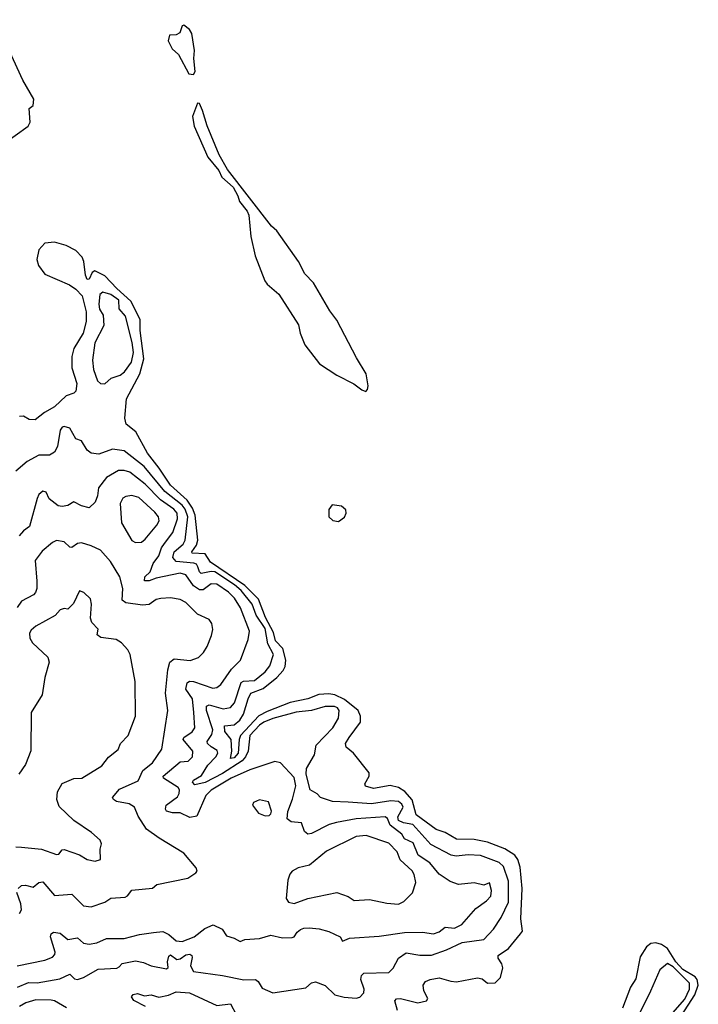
# Model space of a CAD drawing. Extents: x 1246230 to 1426786, y 660032 to 763141.
# Tile 484 of 566: x 1409155 to 1412665, y 707086 to 712175. Entities that reach past the tile are written whole.
import ezdxf

# ---------------------------------------------------------------- set-up
doc = ezdxf.new("R2010")
doc.units = 0

msp = doc.modelspace()

# ---------------------------------------------------------------- linework, layer by layer
at = {"layer": '0CON10XD'}
for points in [[(1409065, 711528), (1409199.4, 711625), (1409210, 711645), (1409204.1, 711715.9), (1409225, 711730.8), (1409229.2, 711765), (1409171.9, 711861.9), (1409027.4, 712175)], [(1410055, 711891.8), (1410062.6, 711907.4), (1410056, 711975), (1410059.4, 712015), (1410045, 712102.9), (1410033.3, 712125), (1410003.8, 712146.2), (1409996.4, 712143.6), (1409983, 712107), (1409965, 712097.5), (1409930, 712095), (1409924.1, 712065.9), (1409944.2, 712025), (1409976.7, 711995), (1410029.5, 711895), (1410055, 711891.8)], [(1410945, 710254.2), (1410955, 710263.8), (1410957.7, 710282.3), (1410946.9, 710345), (1410897.1, 710427.2), (1410795, 710622.8), (1410759.7, 710669.7), (1410674.8, 710815), (1410630.7, 710860.7), (1410597.3, 710925), (1410485, 711083.1), (1410458, 711108), (1410230.7, 711400.7), (1410187.3, 711477.3), (1410125.8, 711625.8), (1410101.4, 711705), (1410085, 711741.2), (1410075, 711743.3), (1410049.6, 711675), (1410057.5, 711625), (1410128.8, 711465), (1410185.8, 711395.8), (1410201.2, 711361.2), (1410258.8, 711308.8), (1410283.8, 711265), (1410292, 711235), (1410332, 711185), (1410340, 711165), (1410350, 711055), (1410373.2, 710955), (1410423.8, 710825), (1410435, 710807.9), (1410495, 710755.7), (1410597.2, 710597.2), (1410606.1, 710555), (1410629.3, 710495), (1410706.5, 710396.5), (1410795, 710338.2), (1410883.8, 710293.8), (1410925, 710261.5), (1410945, 710254.2)], [(1410517.7, 708812.3), (1410527.7, 708832.3), (1410532.6, 708865), (1410516, 708925), (1410478.1, 708965), (1410468.3, 709008.3), (1410426.1, 709085), (1410389.9, 709179.9), (1410320.3, 709250.3), (1410141.9, 709371.9), (1410115, 709413.7), (1410048.3, 709418.3), (1410045.3, 709425), (1410070.3, 709459.7), (1410077.6, 709485), (1410062.8, 709615), (1410049.8, 709649.8), (1410021.1, 709691.1), (1409935, 709769.2), (1409877.5, 709857.5), (1409815.7, 709935), (1409756.8, 710045), (1409705.3, 710085.3), (1409698.7, 710115), (1409707.1, 710215), (1409776.1, 710343.9), (1409797.1, 710422.9), (1409778.3, 710568.3), (1409778.1, 710625), (1409730.2, 710720.2), (1409657.3, 710785), (1409595, 710852), (1409543.3, 710876.7), (1409531.1, 710868.9), (1409515, 710833.3), (1409505, 710832.5), (1409495.5, 710855), (1409487.1, 710925), (1409478, 710948), (1409445, 710982), (1409395, 711008), (1409335.3, 711025.3), (1409285, 711020), (1409254.7, 710985.3), (1409244.7, 710935), (1409253.4, 710905), (1409285, 710859.8), (1409413.9, 710803.9), (1409445, 710782.9), (1409477.9, 710747.9), (1409498.9, 710665), (1409499, 710615), (1409483.6, 710555), (1409435, 710475.9), (1409425, 710434.2), (1409425.3, 710375.3), (1409450.8, 710295), (1409445, 710256), (1409434.9, 710245.1), (1409395, 710231.1), (1409335.2, 710174.8), (1409283.5, 710145), (1409235, 710106.7), (1409205, 710109), (1409175, 710126.8), (1409155, 710124.6)], [(1409595, 710293.4), (1409628.4, 710321.6), (1409675, 710338), (1409697.9, 710355), (1409732.9, 710405), (1409743.9, 710455), (1409736.5, 710506.5), (1409702.1, 710642.1), (1409670.4, 710680.5), (1409667.6, 710725), (1409627.2, 710755), (1409585, 710766.9), (1409570.5, 710755), (1409564.5, 710705), (1409568.3, 710678.3), (1409587.2, 710647.3), (1409590, 710595), (1409544.9, 710505.1), (1409531.8, 710415), (1409537.7, 710367.7), (1409558.2, 710308.2), (1409574.2, 710294.2), (1409595, 710293.4)], [(1409145, 707174.8), (1409200.6, 707199.4), (1409245, 707198.1), (1409362.4, 707217.6), (1409415, 707241.9), (1409438.6, 707218.5), (1409455, 707213.8), (1409485, 707224.1), (1409562, 707268), (1409657.4, 707272.6), (1409670.7, 707279.3), (1409685, 707298.1), (1409755, 707311.1), (1409795, 707302.7), (1409835, 707285.4), (1409915, 707270.5), (1409923.3, 707276.7), (1409919.6, 707305), (1409926.4, 707335), (1409935, 707341.8), (1409968.3, 707318.3), (1409985, 707321.5), (1410015, 707342), (1410035, 707345.9), (1410045, 707338.2), (1410047.4, 707327.4), (1410038.7, 707285), (1410055, 707255.4), (1410205, 707235.4), (1410315, 707212.7), (1410374.6, 707214.6), (1410389.4, 707205), (1410409.7, 707169.7), (1410465, 707145.8), (1410635, 707170.8), (1410665, 707197.1), (1410685, 707202.9), (1410735, 707183.1), (1410785, 707135.7), (1410833.1, 707123.1), (1410895, 707118.6), (1410915, 707124), (1410935.6, 707145), (1410936.2, 707165), (1410920, 707215), (1410923.9, 707235), (1410935, 707246.9), (1411065, 707250.5), (1411086.8, 707273.2), (1411115, 707325.6), (1411155, 707352.1), (1411225, 707339.5), (1411285, 707339.5), (1411362.8, 707367.2), (1411444.2, 707405.8), (1411555, 707421.3), (1411606.2, 707475), (1411646.2, 707535), (1411684.2, 707615), (1411682.7, 707722.7), (1411658.3, 707798.3), (1411635, 707818.5), (1411538.9, 707855), (1411475, 707858), (1411412.4, 707852.4), (1411386.8, 707856.8), (1411282.5, 707912.5), (1411189, 708015), (1411139.6, 708025), (1411115, 708037), (1411111.2, 708055), (1411138.6, 708105), (1411131.5, 708121.5), (1411115, 708133.8), (1411075, 708138), (1410975, 708121.7), (1410855, 708130.9), (1410773.7, 708133.7), (1410711.4, 708155), (1410694.5, 708174.5), (1410658.1, 708195), (1410636.2, 708275), (1410638.1, 708305), (1410680, 708375), (1410689.4, 708425), (1410774.6, 708515), (1410803.9, 708565), (1410808, 708605), (1410798.6, 708618.6), (1410784, 708626), (1410734.7, 708624.7), (1410665, 708604.8), (1410585, 708595.6), (1410465, 708563.6), (1410417.4, 708545), (1410395, 708529.7), (1410345.5, 708475), (1410336.8, 708395), (1410323.6, 708365), (1410305.2, 708344.8), (1410205, 708278.8), (1410115, 708232.3), (1410061.3, 708221.3), (1410049.6, 708235), (1410055, 708244.4), (1410095, 708269.2), (1410127.9, 708322.1), (1410169.7, 708365), (1410180.4, 708385), (1410177.4, 708397.4), (1410145, 708416.2), (1410127.4, 708435), (1410125.3, 708445), (1410148.5, 708481.5), (1410154.5, 708505), (1410120.9, 708605), (1410122, 708628), (1410135, 708634.7), (1410207.2, 708612.8), (1410245, 708620), (1410265.7, 708645), (1410300.3, 708749.7), (1410313.4, 708756.6), (1410369.8, 708760.2), (1410425.3, 708805), (1410449.3, 708835), (1410468, 708895), (1410439.1, 708949.1), (1410425, 709028.9), (1410377.9, 709097.8), (1410358.2, 709155), (1410300.5, 709225), (1410267.1, 709255), (1410165, 709321.4), (1410145, 709324), (1410093.6, 709313.6), (1410085, 709321.2), (1410077.5, 709347.5), (1410070.3, 709360.3), (1410056.8, 709366.8), (1409965.2, 709375.2), (1409947.4, 709395), (1409955.1, 709424.9), (1410000.5, 709465), (1410012, 709485), (1410024.2, 709605), (1410011.9, 709645), (1409995, 709665.6), (1409906.4, 709736.4), (1409799.5, 709865), (1409695, 709946.6), (1409635.4, 709954.6), (1409565, 709930), (1409525.4, 709935.4), (1409505, 709950), (1409475, 709998.8), (1409445, 710008), (1409415, 710064.3), (1409385, 710073.1), (1409375, 710069.2), (1409365, 710053.8), (1409351.1, 709968.9), (1409335, 709940), (1409310, 709925), (1409255, 709924.4), (1409195, 709890.9), (1409135, 709841.9)], [(1409142.5, 707285), (1409285, 707314.7), (1409325, 707330.4), (1409337.1, 707342.9), (1409339.4, 707355), (1409314.1, 707435.9), (1409318.8, 707451.2), (1409330.9, 707459.2), (1409364.5, 707454.5), (1409405, 707420.8), (1409455, 707429.2), (1409485, 707403.1), (1409515, 707396.5), (1409555, 707404.4), (1409605, 707427.1), (1409696.2, 707426.2), (1409775, 707447.3), (1409847.3, 707457.3), (1409895, 707462.5), (1409926.6, 707446.6), (1409964.1, 707414.1), (1409995, 707411.7), (1410058.2, 707435), (1410112.2, 707477.7), (1410156.5, 707496.5), (1410202.9, 707475), (1410225, 707440), (1410265, 707428.6), (1410295, 707410.8), (1410319.2, 707420.8), (1410395, 707425.8), (1410455, 707444.3), (1410515, 707430.6), (1410565, 707430.8), (1410575.5, 707434.5), (1410590.5, 707459.5), (1410607.1, 707472.9), (1410625, 707480.6), (1410651.7, 707481.7), (1410705, 707476), (1410755, 707462), (1410812.5, 707435), (1410825, 707412.5), (1410861.7, 707428.3), (1411015, 707437.7), (1411145, 707457.5), (1411239.3, 707459.3), (1411295, 707450), (1411325, 707460.7), (1411355.3, 707484.7), (1411405, 707480.6), (1411441.7, 707498.3), (1411515, 707582.2), (1411569.5, 707620.5), (1411591.6, 707645), (1411595.6, 707675), (1411585, 707714), (1411555, 707702.2), (1411505, 707713.6), (1411425, 707705.8), (1411381.3, 707721.3), (1411325, 707759.5), (1411276.9, 707816.9), (1411216.3, 707856.3), (1411190.3, 707920.2), (1411145, 707940.8), (1411131.6, 707965), (1411072, 708012), (1411057.4, 708047.4), (1411046, 708055), (1410895, 708044.3), (1410793.8, 708026.2), (1410755.7, 708015), (1410665, 707968.6), (1410645, 707966), (1410628.8, 707978.8), (1410612.5, 708025), (1410558.6, 708028.6), (1410538.9, 708045), (1410542.4, 708082.4), (1410567.1, 708147), (1410583.3, 708215), (1410575, 708257.8), (1410505, 708334.4), (1410475, 708341.1), (1410345, 708298.7), (1410248.9, 708255), (1410145, 708192.8), (1410118.8, 708165), (1410072.1, 708057.9), (1410035, 708051.1), (1409985.2, 708075.2), (1409945, 708075.2), (1409915.5, 708085), (1409909.7, 708095), (1409913.5, 708115), (1409970.9, 708159.1), (1409980, 708175), (1409981.4, 708195), (1409975, 708206.9), (1409899.5, 708255), (1409897.1, 708265), (1409985, 708339.2), (1410027.6, 708342.5), (1410049.6, 708365), (1410050.3, 708395), (1410001.2, 708455), (1410005, 708465.3), (1410047.2, 708495), (1410060.8, 708515), (1410055.8, 708594.2), (1410049, 708665), (1410015.3, 708715), (1410022.2, 708747.8), (1410033.8, 708756.2), (1410055, 708754.8), (1410155, 708720.4), (1410175, 708724.5), (1410195, 708739.5), (1410251.4, 708818.6), (1410297.3, 708865), (1410337.9, 708972.1), (1410344, 709015), (1410296.8, 709135), (1410266.6, 709185), (1410235, 709216.8), (1410175, 709258.4), (1410145, 709259.5), (1410105, 709227.8), (1410085, 709227.6), (1410055, 709249.6), (1410015, 709305.9), (1409985, 709313.7), (1409861.1, 709289), (1409824.7, 709274.7), (1409801.1, 709275), (1409803.3, 709295), (1409829.4, 709320.6), (1409846.2, 709365), (1409875.1, 709404.9), (1409889.6, 709445), (1409905, 709467.3), (1409947.1, 709525), (1409971.1, 709595), (1409969.4, 709625), (1409952.4, 709645), (1409883.8, 709693.8), (1409805, 709774.8), (1409725, 709836.3), (1409695, 709846), (1409666.2, 709845), (1409605, 709809.6), (1409562.7, 709755), (1409557.7, 709715), (1409545, 709681.2), (1409515, 709652), (1409475, 709661.9), (1409435, 709683.1), (1409405, 709663.8), (1409375, 709658.8), (1409355, 709662.2), (1409308.1, 709698.1), (1409292.7, 709732.7), (1409275, 709737.9), (1409255, 709720.5), (1409245, 709700), (1409205.6, 709555), (1409175, 709533.6), (1409152.5, 709507.5)], [(1409755, 709472.2), (1409785, 709474.7), (1409805, 709489.5), (1409865, 709562.2), (1409876.2, 709585), (1409873.8, 709605), (1409855, 709629.6), (1409772.5, 709705), (1409735, 709716.8), (1409705, 709711.5), (1409688.6, 709701.5), (1409674.6, 709675.3), (1409681.6, 709575), (1409735, 709483.3), (1409755, 709472.2)], [(1410805, 709582.3), (1410835.4, 709604.6), (1410843.7, 709625), (1410841.5, 709641.5), (1410820.6, 709660.6), (1410772.1, 709667.9), (1410755, 709644), (1410755, 709606.3), (1410775, 709586.9), (1410805, 709582.3)], [(1409146.9, 707685), (1409165, 707700.6), (1409185, 707701.9), (1409225, 707692.1), (1409255, 707716.7), (1409275, 707718.9), (1409335, 707648.9), (1409425, 707656.2), (1409486, 707596), (1409525, 707590), (1409596.2, 707613.8), (1409626.7, 707635), (1409700.2, 707639.8), (1409713, 707647), (1409735, 707675.6), (1409842.7, 707687.3), (1409864.4, 707705.6), (1410025, 707737.5), (1410066.7, 707765), (1410073.8, 707775), (1410067.5, 707792.5), (1410005, 707867.5), (1409876.2, 707945), (1409811.5, 707991.5), (1409768, 708058), (1409750, 708105), (1409721.8, 708121.8), (1409656.2, 708135), (1409640, 708145), (1409636.2, 708155), (1409672.2, 708197.8), (1409767.9, 708242), (1409791.5, 708295), (1409843.1, 708335), (1409890.9, 708405), (1409921.5, 708605), (1409909.1, 708695), (1409921.8, 708815), (1409932.5, 708855), (1409955, 708872.3), (1410037.1, 708862.9), (1410080.6, 708879.4), (1410106, 708904), (1410124.5, 708935), (1410148, 708992), (1410154.2, 709024.2), (1410149.2, 709055), (1410136, 709075), (1410075, 709101.9), (1410015, 709163.5), (1409985, 709179.2), (1409935, 709187.7), (1409885, 709184.4), (1409861.7, 709178.3), (1409825, 709152.2), (1409791.4, 709148.6), (1409705, 709160.5), (1409685, 709174.4), (1409689.7, 709235), (1409673.8, 709295), (1409625.7, 709375.7), (1409572.6, 709432.6), (1409525, 709456), (1409475, 709470.9), (1409455, 709467.5), (1409425, 709446.9), (1409415, 709448.1), (1409385, 709476.4), (1409345, 709483.5), (1409325, 709473.5), (1409272.4, 709427.6), (1409235, 709380), (1409243.4, 709273.4), (1409243.6, 709235), (1409237.3, 709215), (1409226.9, 709203.1), (1409165, 709170), (1409142.9, 709137)], [(1409135, 707900), (1409165, 707899.2), (1409267.9, 707887.9), (1409345, 707860), (1409357.8, 707862.2), (1409375, 707884), (1409385, 707885.7), (1409465, 707858), (1409505, 707834), (1409545, 707826.2), (1409573.3, 707835), (1409572.3, 707887.7), (1409578, 707915), (1409571.2, 707935), (1409526, 707975), (1409436, 708036), (1409359.4, 708109.4), (1409347.3, 708145), (1409351.8, 708185), (1409375, 708227.5), (1409435, 708252.9), (1409476.7, 708255), (1409581.1, 708318.9), (1409615, 708363.3), (1409665, 708402.5), (1409676.2, 708435), (1409716, 708475), (1409753.7, 708576.3), (1409752.5, 708755), (1409727.5, 708895), (1409715, 708918.8), (1409681.2, 708955), (1409655, 708972.5), (1409575, 708981.4), (1409556.2, 708995), (1409561.2, 709025), (1409528.8, 709058.8), (1409521.7, 709081.7), (1409526.9, 709155), (1409522.3, 709182.3), (1409487.5, 709215), (1409465, 709222.5), (1409433, 709157), (1409405, 709128), (1409385, 709131.2), (1409364.2, 709125.8), (1409338.8, 709095), (1409239.4, 709040.6), (1409215, 709020.8), (1409205.7, 709005), (1409208.7, 708978.7), (1409222.5, 708955), (1409300.5, 708880.5), (1409307.9, 708855), (1409285.5, 708775), (1409272.5, 708685), (1409215.5, 708595), (1409213.9, 708396.1), (1409185.8, 708325), (1409151.2, 708275)], [(1411109.7, 707055), (1411096.3, 707103.7), (1411104.7, 707115.3), (1411125, 707116.9), (1411214.8, 707094.8), (1411260, 707105), (1411266.1, 707116.1), (1411245.9, 707155.9), (1411242.9, 707185), (1411254.5, 707205), (1411277.5, 707215), (1411325, 707223.3), (1411385, 707205.2), (1411415, 707203.1), (1411523.1, 707223.1), (1411547.2, 707217.2), (1411575, 707196.2), (1411615, 707197.5), (1411641.2, 707225), (1411654, 707275), (1411649.2, 707295), (1411629.4, 707325), (1411630.7, 707339.3), (1411682.9, 707375), (1411745, 707450), (1411756.2, 707465), (1411747.7, 707527.7), (1411753.5, 707685), (1411743.8, 707795), (1411731.4, 707835), (1411716.4, 707856.4), (1411665, 707890.5), (1411575.1, 707925.1), (1411505, 707938.9), (1411415, 707940.6), (1411356.2, 707975), (1411309.8, 707989.8), (1411206.4, 708066.4), (1411185, 708143.3), (1411146.9, 708186.9), (1411115, 708206.1), (1411072, 708218), (1410985, 708201), (1410944.4, 708214.4), (1410939.7, 708225), (1410962.8, 708265), (1410963, 708283.1), (1410881.1, 708385), (1410844, 708415), (1410840, 708435), (1410859.3, 708465), (1410917.6, 708545), (1410917.3, 708575), (1410906.7, 708605), (1410835, 708661.1), (1410785.9, 708685.9), (1410755, 708691.1), (1410702.2, 708687.8), (1410645, 708664.3), (1410555, 708646.9), (1410435, 708600.3), (1410392.9, 708577.1), (1410298, 708475), (1410291.2, 708455), (1410285.8, 708384.2), (1410265, 708359.5), (1410246, 708356), (1410251.9, 708395), (1410249.1, 708455), (1410216.3, 708496.3), (1410214.1, 708525.9), (1410265, 708531.5), (1410294.8, 708555), (1410313.4, 708585), (1410336.6, 708665), (1410351.1, 708695), (1410415, 708719.1), (1410485, 708775.4), (1410517.7, 708812.3)], [(1410425, 708061.1), (1410445, 708062.9), (1410455, 708071.2), (1410457.8, 708085), (1410442, 708132), (1410395, 708142.9), (1410365, 708130), (1410358.8, 708115), (1410390, 708075), (1410425, 708061.1)], [(1411115, 707604.5), (1411142.9, 707617.1), (1411187.5, 707662.5), (1411204, 707716), (1411195, 707756.5), (1411185, 707775.3), (1411122.5, 707832.5), (1411106.8, 707875), (1411065, 707918.5), (1410948.1, 707958.1), (1410895, 707953.5), (1410742.9, 707877.1), (1410655, 707806.2), (1410595, 707791.4), (1410564.5, 707775), (1410551.8, 707758.2), (1410542.3, 707727.7), (1410534, 707634), (1410545.7, 707615), (1410575, 707607.6), (1410645, 707633.8), (1410795, 707664.5), (1410853.9, 707643.9), (1410885, 707623.3), (1410965, 707628.1), (1411055, 707609.5), (1411115, 707604.5)], [(1409154.6, 707555.5), (1409165.5, 707575), (1409162.1, 707605), (1409141.1, 707665)], [(1412544.3, 706975.7), (1412647.9, 707135), (1412665.1, 707185), (1412659.5, 707215), (1412648.6, 707228.6), (1412585, 707266.7), (1412548.4, 707305), (1412505.2, 707375.2), (1412475, 707396), (1412445, 707404.9), (1412419.4, 707400.6), (1412397.2, 707382.8), (1412365, 707331.4), (1412341.5, 707218.5), (1412314.8, 707175), (1412272.8, 707067.2)], [(1412521.2, 707028.8), (1412595, 707112.7), (1412618.8, 707165), (1412620.1, 707195), (1412535, 707280.6), (1412505, 707296.8), (1412465.7, 707264.3), (1412417, 707155), (1412360, 707035)], [(1409805.8, 707075), (1409745.8, 707105.8), (1409734.2, 707125), (1409742.5, 707137.5), (1409765, 707141.7), (1409800.9, 707130.9), (1409835, 707134.8), (1409875, 707123.9), (1409925, 707133.1), (1409965, 707151.4), (1410033.6, 707146.4), (1410175, 707080.3), (1410245, 707088.5), (1410275, 707033.5)], [(1409397.8, 707067.8), (1409335, 707104.2), (1409317.6, 707107.6), (1409239.7, 707110.3), (1409186.4, 707093.6), (1409155, 707075.3)]]:
    msp.add_lwpolyline(points, dxfattribs=at)

doc.saveas('drawing.dxf')
